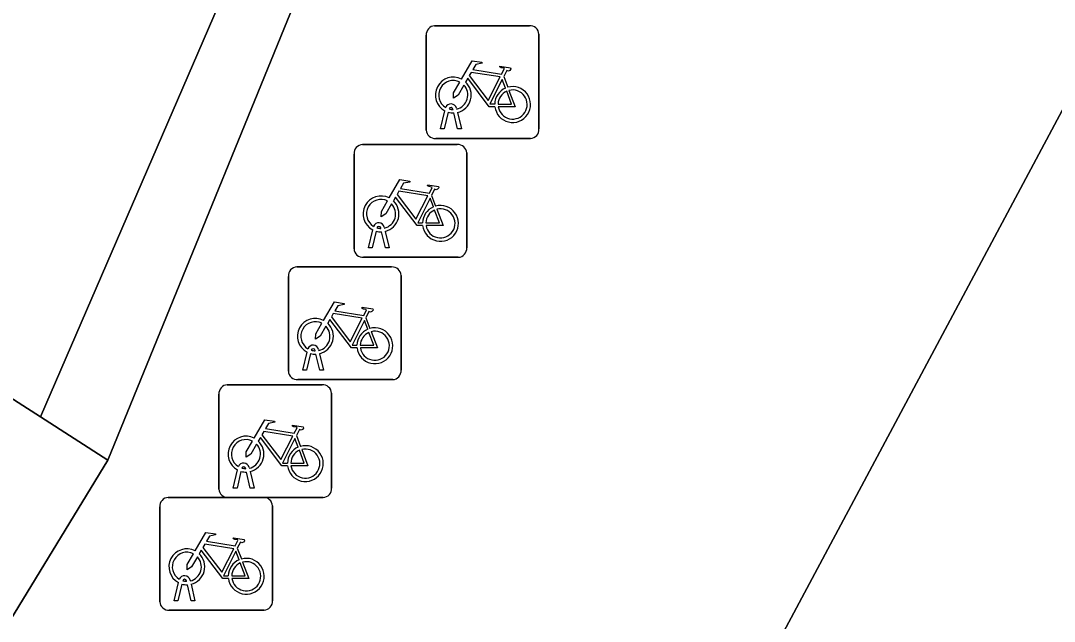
# Model space of a CAD drawing. Extents: x 159262 to 160143, y 383399 to 384319.
# Drawn here: x 160089.09 to 160098.25, y 383807.57 to 383812.89 of the extents above; entities that cross this region are included whole.
import ezdxf

# ---------------------------------------------------------------- set-up
doc = ezdxf.new("R2010")
doc.units = 0
for name, color, linetype in [('IMGEO_Fietsenrek', 7, 'Continuous'), ('IMGEO_Groenvoorziening', 7, 'Continuous'), ('IMGEO_Haag', 7, 'Continuous'), ('IMGEO_Pand', 7, 'Continuous'), ('IMGEO_Voetpad_open', 7, 'Continuous')]:
    doc.layers.add(name, color=color, linetype=linetype)

msp = doc.modelspace()

# ---------------------------------------------------------------- linework, layer by layer
at = {"layer": 'IMGEO_Fietsenrek'}
for p, q in [((160092.7599, 383812.8475), (160093.6008, 383812.8475)), ((160093.6008, 383812.8475), (160092.7599, 383812.8475)), ((160092.6855, 383811.9229), (160092.6855, 383812.7638)), ((160092.6855, 383812.7638), (160092.6855, 383811.9229)), ((160093.6845, 383812.7731), (160093.6845, 383811.9322)), ((160093.6845, 383811.9322), (160093.6845, 383812.7731)), ((160093.3722, 383812.3972), (160093.4085, 383812.302)), ((160092.8125, 383811.9323), (160092.8508, 383812.0923)), ((160092.8812, 383812.0801), (160092.8459, 383811.9323)), ((160092.9229, 383812.1039), (160092.9219, 383812.1082)), ((160092.964, 383811.9323), (160092.9301, 383812.074)), ((160092.9536, 383812.1154), (160092.9554, 383812.1075)), ((160092.9624, 383812.0783), (160092.9974, 383811.9323)), ((160092.8459, 383811.9323), (160092.8125, 383811.9323)), ((160092.9974, 383811.9323), (160092.964, 383811.9323)), ((160092.1199, 383811.7935), (160092.9608, 383811.7935)), ((160092.9608, 383811.7935), (160092.1199, 383811.7935)), ((160093.6101, 383811.8485), (160092.7692, 383811.8485)), ((160092.7692, 383811.8485), (160093.6101, 383811.8485)), ((160092.0455, 383810.8689), (160092.0455, 383811.7098)), ((160092.0455, 383811.7098), (160092.0455, 383810.8689)), ((160093.0445, 383811.7191), (160093.0445, 383810.8782)), ((160093.0445, 383810.8782), (160093.0445, 383811.7191)), ((160092.7322, 383811.3432), (160092.7685, 383811.248)), ((160092.2829, 383811.0499), (160092.2819, 383811.0542)), ((160092.3136, 383811.0614), (160092.3154, 383811.0535)), ((160092.1725, 383810.8783), (160092.2108, 383811.0383)), ((160092.2412, 383811.0261), (160092.2059, 383810.8783)), ((160092.324, 383810.8783), (160092.2901, 383811.02)), ((160092.3224, 383811.0243), (160092.3574, 383810.8783)), ((160092.2059, 383810.8783), (160092.1725, 383810.8783)), ((160092.3574, 383810.8783), (160092.324, 383810.8783)), ((160092.9701, 383810.7945), (160092.1292, 383810.7945)), ((160092.1292, 383810.7945), (160092.9701, 383810.7945)), ((160091.5379, 383810.7085), (160092.3788, 383810.7085)), ((160092.3788, 383810.7085), (160091.5379, 383810.7085)), ((160091.4635, 383809.7839), (160091.4635, 383810.6248)), ((160091.4635, 383810.6248), (160091.4635, 383809.7839)), ((160092.4625, 383810.6341), (160092.4625, 383809.7932)), ((160092.4625, 383809.7932), (160092.4625, 383810.6341)), ((160092.1502, 383810.2582), (160092.1865, 383810.163)), ((160091.5905, 383809.7933), (160091.6288, 383809.9533)), ((160091.7009, 383809.9649), (160091.6999, 383809.9692)), ((160091.7316, 383809.9764), (160091.7334, 383809.9685)), ((160091.6592, 383809.9411), (160091.6239, 383809.7933)), ((160091.742, 383809.7933), (160091.7081, 383809.935)), ((160091.7404, 383809.9393), (160091.7754, 383809.7933)), ((160091.6239, 383809.7933), (160091.5905, 383809.7933)), ((160091.7754, 383809.7933), (160091.742, 383809.7933)), ((160092.3881, 383809.7095), (160091.5472, 383809.7095)), ((160091.5472, 383809.7095), (160092.3881, 383809.7095)), ((160090.9219, 383809.6635), (160091.7628, 383809.6635)), ((160091.7628, 383809.6635), (160090.9219, 383809.6635)), ((160091.8465, 383809.5891), (160091.8465, 383808.7482)), ((160091.8465, 383808.7482), (160091.8465, 383809.5891)), ((160090.8475, 383808.7389), (160090.8475, 383809.5798)), ((160090.8475, 383809.5798), (160090.8475, 383808.7389)), ((160091.5342, 383809.2132), (160091.5705, 383809.118)), ((160090.9745, 383808.7483), (160091.0128, 383808.9083)), ((160091.0432, 383808.8961), (160091.0079, 383808.7483)), ((160091.0849, 383808.9199), (160091.0839, 383808.9242)), ((160091.126, 383808.7483), (160091.0921, 383808.89)), ((160091.1156, 383808.9314), (160091.1174, 383808.9235)), ((160091.1244, 383808.8943), (160091.1594, 383808.7483)), ((160090.3979, 383808.6645), (160091.2388, 383808.6645)), ((160091.2388, 383808.6645), (160090.3979, 383808.6645)), ((160091.7721, 383808.6645), (160090.9312, 383808.6645)), ((160090.9312, 383808.6645), (160091.7721, 383808.6645)), ((160091.0079, 383808.7483), (160090.9745, 383808.7483)), ((160091.1594, 383808.7483), (160091.126, 383808.7483)), ((160090.3235, 383807.7399), (160090.3235, 383808.5808)), ((160090.3235, 383808.5808), (160090.3235, 383807.7399)), ((160091.3225, 383808.5901), (160091.3225, 383807.7492)), ((160091.3225, 383807.7492), (160091.3225, 383808.5901)), ((160091.0102, 383808.2142), (160091.0465, 383808.119)), ((160090.5916, 383807.9324), (160090.5934, 383807.9245)), ((160090.4505, 383807.7493), (160090.4888, 383807.9093)), ((160090.5192, 383807.8971), (160090.4839, 383807.7493)), ((160090.5609, 383807.9209), (160090.5599, 383807.9252)), ((160090.602, 383807.7493), (160090.5681, 383807.891)), ((160090.6004, 383807.8953), (160090.6354, 383807.7493)), ((160090.4839, 383807.7493), (160090.4505, 383807.7493)), ((160090.6354, 383807.7493), (160090.602, 383807.7493)), ((160091.2481, 383807.6655), (160090.4072, 383807.6655)), ((160090.4072, 383807.6655), (160091.2481, 383807.6655))]:
    msp.add_line(p, q, dxfattribs=at)
for points in [[(160092.9981, 383812.3742), (160093.0928, 383812.5377), (160093.179, 383812.5239), (160093.1807, 383812.5152), (160093.1246, 383812.5043), (160093.0984, 383812.459), (160093.3536, 383812.4182)], [(160093.3407, 383812.393), (160093.0839, 383812.434), (160093.0672, 383812.4052), (160093.2342, 383812.1849), (160093.3407, 383812.393)], [(160093.3536, 383812.4182), (160093.3786, 383812.467), (160093.3735, 383812.471), (160093.3503, 383812.4747), (160093.3376, 383812.4822), (160093.3366, 383812.4853), (160093.3388, 383812.4899), (160093.4336, 383812.4748), (160093.4359, 383812.4645), (160093.4265, 383812.4521), (160093.4141, 383812.4457), (160093.3996, 383812.4519), (160093.3722, 383812.3972)], [(160093.0188, 383812.3217), (160092.9672, 383812.2325), (160092.9273, 383812.2065), (160092.9285, 383812.254), (160092.983, 383812.3482)], [(160093.2938, 383812.1295), (160093.2441, 383812.1296), (160093.0534, 383812.3813), (160093.0344, 383812.3485)], [(160093.3887, 383812.295), (160093.3594, 383812.3718), (160093.25, 383812.1537), (160093.2927, 383812.1536)], [(160093.3227, 383812.1535), (160093.4426, 383812.1533), (160093.3994, 383812.2669)], [(160093.4192, 383812.2738), (160093.4742, 383812.1292), (160093.3241, 383812.1295)], [(160092.3581, 383811.3202), (160092.4528, 383811.4837), (160092.539, 383811.4699), (160092.5407, 383811.4612), (160092.4846, 383811.4503), (160092.4584, 383811.405), (160092.7136, 383811.3642)], [(160092.7136, 383811.3642), (160092.7386, 383811.413), (160092.7335, 383811.417), (160092.7103, 383811.4207), (160092.6976, 383811.4282), (160092.6966, 383811.4313), (160092.6988, 383811.4359), (160092.7936, 383811.4208), (160092.7959, 383811.4105), (160092.7865, 383811.3981), (160092.7741, 383811.3917), (160092.7596, 383811.3979), (160092.7322, 383811.3432)], [(160092.6538, 383811.0755), (160092.6041, 383811.0756), (160092.4134, 383811.3273), (160092.3944, 383811.2945)], [(160092.7007, 383811.339), (160092.4439, 383811.38), (160092.4272, 383811.3512), (160092.5942, 383811.1309), (160092.7007, 383811.339)], [(160092.3788, 383811.2677), (160092.3272, 383811.1785), (160092.2873, 383811.1525), (160092.2885, 383811.2), (160092.343, 383811.2942)], [(160092.7487, 383811.241), (160092.7194, 383811.3178), (160092.61, 383811.0997), (160092.6527, 383811.0996)], [(160092.6827, 383811.0995), (160092.8026, 383811.0993), (160092.7594, 383811.2129)], [(160092.7792, 383811.2198), (160092.8342, 383811.0752), (160092.6841, 383811.0755)], [(160091.7761, 383810.2352), (160091.8708, 383810.3987), (160091.957, 383810.3849), (160091.9587, 383810.3762), (160091.9026, 383810.3653), (160091.8764, 383810.32), (160092.1316, 383810.2792)], [(160092.1316, 383810.2792), (160092.1566, 383810.328), (160092.1515, 383810.332), (160092.1283, 383810.3357), (160092.1156, 383810.3432), (160092.1146, 383810.3463), (160092.1168, 383810.3509), (160092.2116, 383810.3358), (160092.2139, 383810.3255), (160092.2045, 383810.3131), (160092.1921, 383810.3067), (160092.1776, 383810.3129), (160092.1502, 383810.2582)], [(160092.0718, 383809.9905), (160092.0221, 383809.9906), (160091.8314, 383810.2423), (160091.8124, 383810.2095)], [(160092.1187, 383810.254), (160091.8619, 383810.295), (160091.8452, 383810.2662), (160092.0122, 383810.0459), (160092.1187, 383810.254)], [(160092.1667, 383810.156), (160092.1374, 383810.2328), (160092.028, 383810.0147), (160092.0707, 383810.0146)], [(160091.7968, 383810.1827), (160091.7452, 383810.0935), (160091.7053, 383810.0675), (160091.7065, 383810.115), (160091.761, 383810.2092)], [(160092.1972, 383810.1348), (160092.2522, 383809.9902), (160092.1021, 383809.9905)], [(160092.1007, 383810.0145), (160092.2206, 383810.0143), (160092.1774, 383810.1279)], [(160091.1601, 383809.1902), (160091.2548, 383809.3537), (160091.341, 383809.3399), (160091.3427, 383809.3312), (160091.2866, 383809.3203), (160091.2604, 383809.275), (160091.5156, 383809.2342)], [(160091.5156, 383809.2342), (160091.5406, 383809.283), (160091.5355, 383809.287), (160091.5123, 383809.2907), (160091.4996, 383809.2982), (160091.4986, 383809.3013), (160091.5008, 383809.3059), (160091.5956, 383809.2908), (160091.5979, 383809.2805), (160091.5885, 383809.2681), (160091.5761, 383809.2617), (160091.5616, 383809.2679), (160091.5342, 383809.2132)], [(160091.5027, 383809.209), (160091.2459, 383809.25), (160091.2292, 383809.2212), (160091.3962, 383809.0009), (160091.5027, 383809.209)], [(160091.1808, 383809.1377), (160091.1292, 383809.0485), (160091.0893, 383809.0225), (160091.0905, 383809.07), (160091.145, 383809.1642)], [(160091.4558, 383808.9455), (160091.4061, 383808.9456), (160091.2154, 383809.1973), (160091.1964, 383809.1645)], [(160091.5507, 383809.111), (160091.5214, 383809.1878), (160091.412, 383808.9697), (160091.4547, 383808.9696)], [(160091.4847, 383808.9695), (160091.6046, 383808.9693), (160091.5614, 383809.0829)], [(160091.5812, 383809.0898), (160091.6362, 383808.9452), (160091.4861, 383808.9455)], [(160090.6361, 383808.1912), (160090.7308, 383808.3547), (160090.817, 383808.3409), (160090.8187, 383808.3322), (160090.7626, 383808.3213), (160090.7364, 383808.276), (160090.9916, 383808.2352)], [(160090.9916, 383808.2352), (160091.0166, 383808.284), (160091.0115, 383808.288), (160090.9883, 383808.2917), (160090.9756, 383808.2992), (160090.9746, 383808.3023), (160090.9768, 383808.3069), (160091.0716, 383808.2918), (160091.0739, 383808.2815), (160091.0645, 383808.2691), (160091.0521, 383808.2627), (160091.0376, 383808.2689), (160091.0102, 383808.2142)], [(160090.9787, 383808.21), (160090.7219, 383808.251), (160090.7052, 383808.2222), (160090.8722, 383808.0019), (160090.9787, 383808.21)], [(160090.6568, 383808.1387), (160090.6052, 383808.0495), (160090.5653, 383808.0235), (160090.5665, 383808.071), (160090.621, 383808.1652)], [(160090.9318, 383807.9465), (160090.8821, 383807.9466), (160090.6914, 383808.1983), (160090.6724, 383808.1655)], [(160091.0267, 383808.112), (160090.9974, 383808.1888), (160090.888, 383807.9707), (160090.9307, 383807.9706)], [(160090.9607, 383807.9705), (160091.0806, 383807.9703), (160091.0374, 383808.0839)], [(160091.0572, 383808.0908), (160091.1122, 383807.9462), (160090.9621, 383807.9465)]]:
    msp.add_lwpolyline(points, dxfattribs=at)
for centre, radius, start, end in [((160092.7632, 383812.7696), 0.0779, 92.4484, 184.28452), ((160092.7632, 383812.7696), 0.0779, 92.4484, 184.28452), ((160093.6066, 383812.7698), 0.0779, 2.4484, 94.28452), ((160093.6066, 383812.7698), 0.0779, 2.4484, 94.28452), ((160092.9251, 383812.2329), 0.159, 62.67661, 242.13685), ((160092.9251, 383812.2329), 0.129, 63.31916, 238.90302), ((160092.9251, 383812.2329), 0.159, 283.5766, 46.60424), ((160092.9251, 383812.2329), 0.129, 283.60429, 43.43025), ((160093.4517, 383812.1489), 0.159, 113.3408, 178.32165), ((160093.4517, 383812.1489), 0.159, 187.0065, 105.77075), ((160093.4517, 383812.1489), 0.129, 113.92302, 177.95563), ((160093.4517, 383812.1489), 0.129, 188.67146, 104.58832), ((160092.9049, 383812.1043), 0.0499, 12.8025, 158.69338), ((160092.9251, 383812.2329), 0.159, 253.99666, 271.78671), ((160092.9049, 383812.1043), 0.0174, 12.8025, 163.45023), ((160092.9251, 383812.2329), 0.129, 253.41502, 269.02044), ((160092.7634, 383811.9262), 0.0779, 182.4484, 274.28452), ((160092.7634, 383811.9262), 0.0779, 182.4484, 274.28452), ((160093.6068, 383811.9264), 0.0779, 272.4484, 4.28452), ((160093.6068, 383811.9264), 0.0779, 272.4484, 4.28452), ((160092.1232, 383811.7156), 0.0779, 92.4484, 184.28452), ((160092.1232, 383811.7156), 0.0779, 92.4484, 184.28452), ((160092.9666, 383811.7158), 0.0779, 2.4484, 94.28452), ((160092.9666, 383811.7158), 0.0779, 2.4484, 94.28452), ((160092.2851, 383811.1789), 0.159, 62.67661, 242.13685), ((160092.2851, 383811.1789), 0.129, 63.31916, 238.90302), ((160092.2851, 383811.1789), 0.129, 283.60429, 43.43025), ((160092.2851, 383811.1789), 0.159, 283.5766, 46.60424), ((160092.8117, 383811.0949), 0.159, 113.3408, 178.32165), ((160092.8117, 383811.0949), 0.159, 187.0065, 105.77075), ((160092.8117, 383811.0949), 0.129, 113.92302, 177.95563), ((160092.8117, 383811.0949), 0.129, 188.67146, 104.58832), ((160092.2649, 383811.0503), 0.0499, 12.8025, 158.69338), ((160092.2649, 383811.0503), 0.0174, 12.8025, 163.45023), ((160092.2851, 383811.1789), 0.129, 253.41502, 269.02044), ((160092.2851, 383811.1789), 0.159, 253.99666, 271.78671), ((160092.1234, 383810.8722), 0.0779, 182.4484, 274.28452), ((160092.1234, 383810.8722), 0.0779, 182.4484, 274.28452), ((160092.9668, 383810.8724), 0.0779, 272.4484, 4.28452), ((160092.9668, 383810.8724), 0.0779, 272.4484, 4.28452), ((160091.5412, 383810.6306), 0.0779, 92.4484, 184.28452), ((160091.5412, 383810.6306), 0.0779, 92.4484, 184.28452), ((160092.3846, 383810.6308), 0.0779, 2.4484, 94.28452), ((160092.3846, 383810.6308), 0.0779, 2.4484, 94.28452), ((160091.7031, 383810.0939), 0.159, 62.67661, 242.13685), ((160091.7031, 383810.0939), 0.129, 63.31916, 238.90302), ((160091.7031, 383810.0939), 0.129, 283.60429, 43.43025), ((160091.7031, 383810.0939), 0.159, 283.5766, 46.60424), ((160092.2297, 383810.0099), 0.159, 113.3408, 178.32165), ((160092.2297, 383810.0099), 0.159, 187.0065, 105.77075), ((160092.2297, 383810.0099), 0.129, 188.67146, 104.58832), ((160092.2297, 383810.0099), 0.129, 113.92302, 177.95563), ((160091.6829, 383809.9653), 0.0499, 12.8025, 158.69338), ((160091.6829, 383809.9653), 0.0174, 12.8025, 163.45023), ((160091.7031, 383810.0939), 0.129, 253.41502, 269.02044), ((160091.7031, 383810.0939), 0.159, 253.99666, 271.78671), ((160091.5414, 383809.7872), 0.0779, 182.4484, 274.28452), ((160091.5414, 383809.7872), 0.0779, 182.4484, 274.28452), ((160092.3848, 383809.7874), 0.0779, 272.4484, 4.28452), ((160092.3848, 383809.7874), 0.0779, 272.4484, 4.28452), ((160090.9252, 383809.5856), 0.0779, 92.4484, 184.28452), ((160090.9252, 383809.5856), 0.0779, 92.4484, 184.28452), ((160091.7686, 383809.5858), 0.0779, 2.4484, 94.28452), ((160091.7686, 383809.5858), 0.0779, 2.4484, 94.28452), ((160091.0871, 383809.0489), 0.159, 62.67661, 242.13685), ((160091.0871, 383809.0489), 0.129, 63.31916, 238.90302), ((160091.0871, 383809.0489), 0.129, 283.60429, 43.43025), ((160091.0871, 383809.0489), 0.159, 283.5766, 46.60424), ((160091.6137, 383808.9649), 0.159, 187.0065, 105.77075), ((160091.6137, 383808.9649), 0.159, 113.3408, 178.32165), ((160091.6137, 383808.9649), 0.129, 113.92302, 177.95563), ((160091.6137, 383808.9649), 0.129, 188.67146, 104.58832), ((160091.0669, 383808.9203), 0.0499, 12.8025, 158.69338), ((160091.0871, 383809.0489), 0.159, 253.99666, 271.78671), ((160091.0669, 383808.9203), 0.0174, 12.8025, 163.45023), ((160091.0871, 383809.0489), 0.129, 253.41502, 269.02044), ((160090.4012, 383808.5866), 0.0779, 92.4484, 184.28452), ((160090.4012, 383808.5866), 0.0779, 92.4484, 184.28452), ((160090.9254, 383808.7422), 0.0779, 182.4484, 274.28452), ((160090.9254, 383808.7422), 0.0779, 182.4484, 274.28452), ((160091.2446, 383808.5868), 0.0779, 2.4484, 94.28452), ((160091.2446, 383808.5868), 0.0779, 2.4484, 94.28452), ((160091.7688, 383808.7424), 0.0779, 272.4484, 4.28452), ((160091.7688, 383808.7424), 0.0779, 272.4484, 4.28452), ((160090.5631, 383808.0499), 0.159, 62.67661, 242.13685), ((160090.5631, 383808.0499), 0.129, 63.31916, 238.90302), ((160090.5631, 383808.0499), 0.129, 283.60429, 43.43025), ((160090.5631, 383808.0499), 0.159, 283.5766, 46.60424), ((160091.0897, 383807.9659), 0.159, 187.0065, 105.77075), ((160091.0897, 383807.9659), 0.159, 113.3408, 178.32165), ((160091.0897, 383807.9659), 0.129, 113.92302, 177.95563), ((160091.0897, 383807.9659), 0.129, 188.67146, 104.58832), ((160090.5429, 383807.9213), 0.0499, 12.8025, 158.69338), ((160090.5429, 383807.9213), 0.0174, 12.8025, 163.45023), ((160090.5631, 383808.0499), 0.159, 253.99666, 271.78671), ((160090.5631, 383808.0499), 0.129, 253.41502, 269.02044), ((160091.2448, 383807.7434), 0.0779, 272.4484, 4.28452), ((160091.2448, 383807.7434), 0.0779, 272.4484, 4.28452), ((160090.4014, 383807.7432), 0.0779, 182.4484, 274.28452), ((160090.4014, 383807.7432), 0.0779, 182.4484, 274.28452)]:
    msp.add_arc(centre, radius, start, end, dxfattribs=at)
at = {"layer": 'IMGEO_Groenvoorziening'}
for points in [[(160093.405, 383818.712), (160091.429, 383814.383), (160089.265, 383809.381), (160089.864, 383808.996), (160091.918, 383814.03), (160093.966, 383818.167), (160094.719, 383819.458), (160094.359, 383819.618)], [(160083.162, 383818.501), (160080.754, 383814.845), (160089.265, 383809.381), (160091.429, 383814.383), (160093.405, 383818.712)], [(160108.262, 383805.493), (160104.813, 383810.428), (160104.097, 383809.911), (160100.997, 383814.582), (160100.219, 383815.647), (160091.002, 383798.389)]]:
    msp.add_lwpolyline(points, dxfattribs=at)
at = {"layer": 'IMGEO_Haag'}
msp.add_lwpolyline([(160093.405, 383818.712), (160091.429, 383814.383), (160089.265, 383809.381), (160089.864, 383808.996), (160091.918, 383814.03), (160093.966, 383818.167), (160094.719, 383819.458), (160094.359, 383819.618)], dxfattribs=at)
at = {"layer": 'IMGEO_Pand'}
msp.add_lwpolyline([(160082.787, 383801.089), (160084.957, 383800.131), (160085.017, 383800.104), (160085.322, 383799.969), (160085.441, 383800.265), (160085.514, 383800.424), (160085.205, 383800.58), (160085.991, 383802.29), (160086.318, 383802.144), (160086.415, 383802.334), (160086.103, 383802.491), (160086.959, 383804.194), (160087.272, 383804.037), (160087.381, 383804.221), (160087.047, 383804.393), (160087.973, 383806.054), (160088.292, 383805.893), (160088.403, 383806.09), (160088.165, 383806.216), (160089.864, 383808.996), (160089.265, 383809.381), (160080.754, 383814.845), (160083.162, 383818.501)], dxfattribs=at)
at = {"layer": 'IMGEO_Voetpad_open'}
for points in [[(160094.359, 383819.618), (160094.719, 383819.458), (160093.966, 383818.167), (160091.918, 383814.03), (160089.864, 383808.996), (160088.165, 383806.216), (160088.403, 383806.09), (160089.181, 383805.686), (160086.246, 383799.927), (160085.441, 383800.265), (160085.322, 383799.969), (160085.017, 383800.104), (160084.957, 383800.131), (160083.718, 383797.465)], [(160091.002, 383798.389), (160100.219, 383815.647)]]:
    msp.add_lwpolyline(points, dxfattribs=at)

doc.saveas('drawing.dxf')
